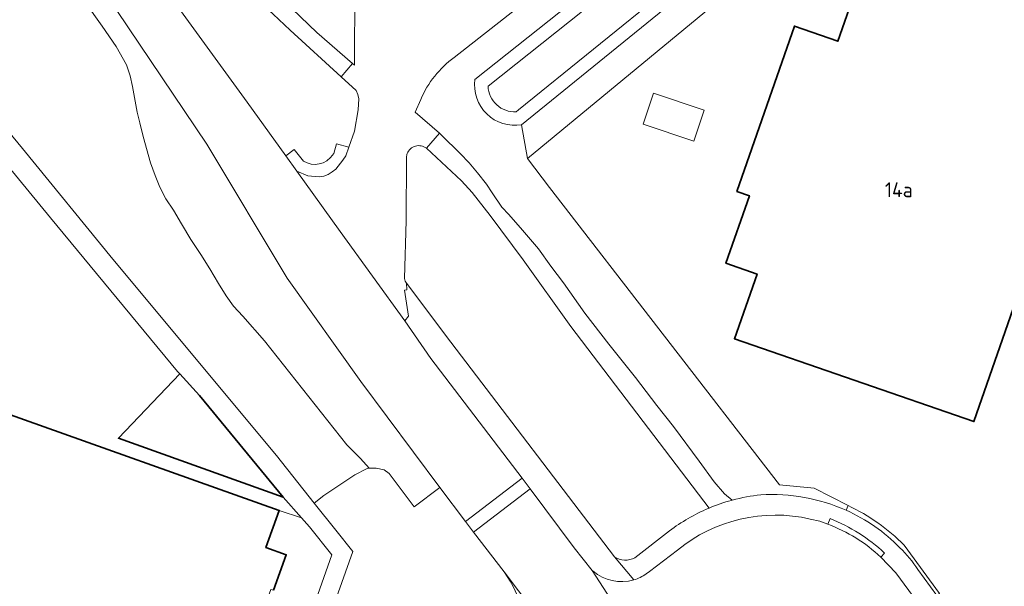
# Model space of a CAD drawing. Header units: metres. Extents: x 149984 to 156489, y 469398 to 478068.
# Tile 596 of 656: x 154181 to 154271, y 474307 to 474358. Entities that reach past the tile are written whole.
import ezdxf
from ezdxf.enums import TextEntityAlignment as Align

# ---------------------------------------------------------------- set-up
doc = ezdxf.new("R2010")
doc.units = ezdxf.units.M
doc.header["$LTSCALE"] = 0.75
for name, color, linetype, lineweight in [('B-WE-GR-BEPLANTING_CULTUUR_BOSPLANTSOEN-GV', 252, 'Continuous', 18), ('B-WE-GR-BEPLANTING_CULTUUR_HEESTERS-GV', 252, 'Continuous', 18), ('B-WE-OG-BEBOUWING-GV', 6, 'Continuous', 35), ('B-WE-OG-BEBOUWING-T18', 1, 'Continuous', 18), ('B-WE-OG-BEBOUWING_LAGE TRAFO-GV', 6, 'Continuous', 18), ('B-WE-OG-TERREIN_BEGROEID-GV', 252, 'Continuous', 18), ('B-WE-OG-TERREIN_ERF-GV', 252, 'Continuous', 18), ('B-WE-OG-WATER_MEER-GV', 252, 'Continuous', 18), ('B-WE-VH-GESLOTENVERHARDING_ASFALT-GV', 252, 'Continuous', 18), ('B-WE-VH-HALFVERHARDING_GRASBETONSTEEN-GV', 252, 'Continuous', 18), ('B-WE-VH-OPENVERHARDING_BETONELEMENT-GV', 252, 'Continuous', 18), ('B-WE-VH-OPENVERHARDING_BETONSTRAATSTEEN-GV', 252, 'Continuous', 18), ('B-WE-VH-OPENVERHARDING_TEGEL-GV', 252, 'Continuous', 18)]:
    doc.layers.add(name, color=color, linetype=linetype, lineweight=lineweight)
doc.styles.add('NLCS-ISO-M750-T18', font='NLCS-ISO.ttf', dxfattribs={"height": 1.35})

msp = doc.modelspace()

# ---------------------------------------------------------------- linework, layer by layer
at = {"layer": 'B-WE-GR-BEPLANTING_CULTUUR_BOSPLANTSOEN-GV', "flags": 128}
msp.add_lwpolyline([(154271.76, 474395.67), (154269.68, 474387.67), (154269.4, 474386.98), (154269.15, 474386.23), (154268.84, 474385.44), (154268.44, 474384.76), (154267.93, 474384.03), (154267.56, 474383.32), (154267.12, 474382.64), (154266.62, 474381.95), (154266.02, 474381.2), (154264.46, 474379.46), (154263.49, 474378.65), (154254.93, 474371.86), (154240.85, 474360.36), (154226.74, 474348.9), (154227.272, 474345.851), (154250.137, 474364.738), (154249.897, 474365.041), (154253.9, 474368.214), (154254.076, 474367.992), (154259.623, 474372.573), (154268.867, 474379.925), (154276.429, 474401.689)], dxfattribs=at)
at = {"layer": 'B-WE-GR-BEPLANTING_CULTUUR_HEESTERS-GV', "flags": 128}
for points in [[(154225.146, 474308.281), (154222.366, 474311.905), (154221.645, 474312.87), (154219.33, 474315.964), (154216.976, 474314.196), (154214.705, 474317.219), (154214.274, 474317.55), (154213.536, 474317.704), (154212.914, 474317.717), (154212.668, 474317.66), (154211.606, 474317.103), (154208.78, 474315.23), (154207.913, 474314.542), (154209.863, 474312.086)], [(154197.187, 474274.978), (154203.317, 474292.248), (154209.514, 474309.822), (154207.49, 474312.37), (154206.755, 474313.198), (154204.731, 474313.87), (154203.531, 474310.497), (154205.377, 474309.838), (154204.212, 474306.613), (154203.968, 474306.7), (154195.687, 474283.557)], [(154209.863, 474312.086), (154211.415, 474310.146), (154198.598, 474274.041), (154199.747, 474273.604), (154196.388, 474263.995), (154198.549, 474263.286)]]:
    msp.add_lwpolyline(points, dxfattribs=at)
at = {"layer": 'B-WE-GR-BEPLANTING_CULTUUR_HEESTERS-GV'}
msp.add_lwpolyline([(154226.807, 474304.702, 0.104208), (154225.146, 474308.281)], format="xyb", dxfattribs=at)
at = {"layer": 'B-WE-OG-BEBOUWING-GV', "flags": 128}
for points in [[(154260.084, 474369.745), (154255.474, 474356.485), (154251.516, 474357.861), (154246.295, 474342.843), (154247.429, 474342.449), (154245.301, 474336.328), (154248.125, 474335.347), (154246.078, 474329.459), (154267.823, 474321.935), (154281.812, 474362.172), (154285.198, 474371.91), (154268.509, 474377.713), (154265.123, 474367.975)], [(154205.101, 474315.062), (154197.483, 474324.301), (154195.715, 474326.274), (154190.126, 474320.421)]]:
    msp.add_lwpolyline(points, close=True, dxfattribs=at)
msp.add_lwpolyline([(154204.212, 474306.613), (154205.377, 474309.838), (154203.531, 474310.497), (154204.731, 474313.87), (154179.389, 474322.892), (154178.088, 474319.237), (154175.416, 474320.17), (154175.514, 474320.421), (154171.764, 474321.753), (154170.57, 474318.432), (154170.824, 474318.341), (154163.283, 474297.376)], dxfattribs=at)
at = {"layer": 'B-WE-OG-BEBOUWING_LAGE TRAFO-GV', "flags": 128}
msp.add_lwpolyline([(154237.792, 474348.949), (154242.381, 474347.421), (154243.32, 474350.242), (154238.731, 474351.769)], close=True, dxfattribs=at)
at = {"layer": 'B-WE-OG-TERREIN_BEGROEID-GV', "flags": 128}
for points in [[(154222.51, 474353.03), (154242.61, 474369.01), (154254.78, 474378.51), (154259.32, 474381.96), (154260.13, 474382.76), (154260.83, 474383.49), (154262.07, 474384.87), (154262.7, 474385.42), (154263.6, 474386.59), (154264.04, 474387.26), (154264.28, 474387.94), (154264.55, 474388.54), (154264.923, 474389.538), (154267.992, 474396.077), (154269.46, 474401.108), (154270.443, 474401.946), (154269.052, 474403.714), (154268.499, 474404.655), (154266.454, 474401.778), (154264.665, 474397.218), (154263.447, 474393.544), (154261.062, 474387.514)], [(154272.12, 474396.44), (154274.568, 474402.208), (154271.673, 474402.996), (154270.443, 474401.946), (154269.46, 474401.108), (154267.992, 474396.077), (154264.923, 474389.538), (154264.55, 474388.54), (154264.28, 474387.94), (154264.04, 474387.26), (154263.6, 474386.59), (154262.7, 474385.42), (154262.07, 474384.87), (154260.83, 474383.49), (154260.13, 474382.76), (154259.32, 474381.96), (154254.78, 474378.51), (154242.61, 474369.01), (154222.51, 474353.03)], [(154223.695, 474352.414), (154243.365, 474368.052), (154255.524, 474377.543), (154260.121, 474381.036), (154260.999, 474381.904), (154261.724, 474382.66), (154262.928, 474384), (154263.593, 474384.58), (154264.595, 474385.882), (154265.141, 474386.714), (154265.413, 474387.486), (154265.679, 474388.076), (154266.048, 474389.064), (154269.137, 474395.644), (154270.529, 474400.416), (154271.216, 474401.002)], [(154270.607, 474396.085), (154268.519, 474388.055), (154268.255, 474387.403), (154268.003, 474386.646), (154267.74, 474385.975), (154267.413, 474385.42), (154266.885, 474384.664), (154266.505, 474383.935), (154266.113, 474383.33), (154265.649, 474382.689), (154265.089, 474381.989), (154263.61, 474380.34), (154262.72, 474379.596), (154254.165, 474372.81), (154240.08, 474361.306), (154226.465, 474350.249), (154226.248, 474350.072)], [(154226.74, 474348.9), (154240.85, 474360.36), (154254.93, 474371.86), (154263.49, 474378.65), (154264.46, 474379.46), (154266.02, 474381.2), (154266.62, 474381.95), (154267.12, 474382.64), (154267.56, 474383.32), (154267.93, 474384.03), (154268.44, 474384.76), (154268.84, 474385.44), (154269.15, 474386.23), (154269.4, 474386.98), (154269.68, 474387.67), (154271.76, 474395.67), (154272.12, 474396.44)], [(154256.026, 474382.805), (154220.62, 474355.019)], [(154191.652, 474364.967), (154201.823, 474350.951), (154205.324, 474346.073), (154206.093, 474346.646), (154206.935, 474345.594), (154207.268, 474345.431), (154207.625, 474345.333), (154207.994, 474345.304), (154208.362, 474345.344), (154208.717, 474345.452), (154209.045, 474345.624), (154209.401, 474345.92), (154209.679, 474346.291), (154209.943, 474347.172), (154211.064, 474346.872), (154211.575, 474348.315), (154211.892, 474350.255), (154211.95, 474351.251), (154211.872, 474351.651), (154211.722, 474352.022), (154210.363, 474353.261), (154205.712, 474357.5), (154204.183, 474358.952)], [(154172.749, 474357.21), (154181.41, 474346.75), (154189.61, 474336.7), (154204.48, 474318.87), (154207.913, 474314.542), (154208.78, 474315.23), (154211.606, 474317.103), (154212.668, 474317.66), (154212.914, 474317.717), (154212.1, 474318.6), (154210.86, 474319.82), (154203.38, 474329.27), (154201.42, 474331.51), (154200.58, 474332.43), (154199.91, 474333.36), (154199.22, 474334.49), (154198.44, 474335.82), (154197.61, 474337.13), (154196.71, 474338.48), (154195.86, 474339.89), (154195.13, 474341.14), (154194.44, 474342.18), (154193.9, 474343.23), (154193.47, 474344.28), (154193.04, 474345.44), (154192.37, 474347.84), (154192.08, 474349.08), (154191.82, 474350.05), (154191.42, 474352.39), (154191.19, 474353.36), (154190.87, 474354.35), (154189.92, 474356), (154188.64, 474357.87), (154187.07, 474360.06)], [(154187.07, 474360.06), (154188.64, 474357.87), (154189.92, 474356), (154190.87, 474354.35), (154191.19, 474353.36), (154191.42, 474352.39), (154191.82, 474350.05), (154192.08, 474349.08), (154192.37, 474347.84), (154193.04, 474345.44), (154193.47, 474344.28), (154193.9, 474343.23), (154194.44, 474342.18), (154195.13, 474341.14), (154195.86, 474339.89), (154196.71, 474338.48), (154197.61, 474337.13), (154198.44, 474335.82), (154199.22, 474334.49), (154199.91, 474333.36), (154200.58, 474332.43), (154201.42, 474331.51), (154203.38, 474329.27), (154210.86, 474319.82), (154212.1, 474318.6), (154212.914, 474317.717), (154213.536, 474317.704), (154214.274, 474317.55), (154214.705, 474317.219), (154216.976, 474314.196), (154219.33, 474315.964), (154212.145, 474325.567), (154205.45, 474334.955), (154198.149, 474347.156), (154189.995, 474359.298)], [(154217.592, 474351.212), (154217.087, 474350.043), (154219.279, 474348.139), (154219.483, 474347.962), (154221.15, 474346.286), (154221.981, 474345.447), (154222.745, 474344.55), (154223.543, 474343.512), (154224.074, 474342.731), (154224.938, 474341.427), (154225.578, 474340.737), (154226.84, 474339.325), (154228.285, 474337.631), (154229.407, 474336.053), (154230.536, 474334.541), (154232.497, 474331.792), (154234.673, 474328.976), (154237.073, 474325.944), (154239.017, 474323.402), (154240.537, 474321.492), (154242.863, 474318.357), (154244.229, 474316.454), (154245.163, 474315.391), (154245.881, 474314.807)], [(154227.272, 474345.851), (154226.74, 474348.9)], [(154226.871, 474336.646), (154223.898, 474340.657), (154222.243, 474342.748), (154221.299, 474343.802), (154218.092, 474346.775)], [(154216.304, 474345.96), (154216.269, 474340.208), (154216.103, 474334.951), (154216.156, 474334.687), (154216.29, 474334.506), (154220.329, 474329.165), (154235.168, 474309.669)], [(154256.217, 474313.89), (154256.391, 474314.314), (154253.321, 474315.895), (154250.17, 474316.189), (154229.289, 474343.204), (154227.272, 474345.851)], [(154243.686, 474314.051), (154243.772, 474314.087), (154231.225, 474330.591), (154226.871, 474336.646)], [(154237.034, 474309.574), (154240.175, 474312.014)]]:
    msp.add_lwpolyline(points, dxfattribs=at)
at = {"layer": 'B-WE-OG-TERREIN_BEGROEID-GV'}
for points in [[(154220.62, 474355.019, 0.135037), (154217.592, 474351.212)], [(154226.74, 474348.9, -0.507439), (154222.51, 474353.03)], [(154222.51, 474353.03, 0.507439), (154226.74, 474348.9)], [(154226.248, 474350.072, -0.415742), (154223.695, 474352.414)], [(154218.092, 474346.775, 0.498021), (154216.35, 474346.287)], [(154216.35, 474346.287, 0.079234), (154216.304, 474345.96)], [(154245.881, 474314.807, -0.039767), (154248.467, 474315.282)], [(154248.467, 474315.282, -0.118432), (154256.217, 474313.89)], [(154240.175, 474312.014, -0.061942), (154243.686, 474314.051)], [(154235.168, 474309.669, 0.278124), (154237.034, 474309.574)]]:
    msp.add_lwpolyline(points, format="xyb", dxfattribs=at)
at = {"layer": 'B-WE-OG-TERREIN_ERF-GV', "flags": 128}
for points in [[(154265.448, 474413.64), (154264.61, 474411.272), (154265.165, 474410.329), (154266.7, 474407.718), (154268.499, 474404.655), (154273.572, 474404.126), (154276.429, 474401.689), (154268.867, 474379.925), (154259.623, 474372.573), (154254.076, 474367.992), (154255.502, 474366.194), (154251.498, 474363.02), (154250.137, 474364.738), (154227.272, 474345.851), (154229.289, 474343.204), (154250.17, 474316.189), (154253.321, 474315.895), (154256.391, 474314.314)], [(154163.283, 474297.376), (154170.824, 474318.341), (154170.57, 474318.432), (154171.764, 474321.753), (154175.514, 474320.421), (154175.416, 474320.17), (154178.088, 474319.237), (154179.389, 474322.892), (154204.731, 474313.87), (154206.755, 474313.198), (154205.101, 474315.062), (154190.126, 474320.421), (154195.715, 474326.274), (154195.509, 474326.504), (154183.961, 474340.461), (154171.34, 474355.81), (154163.61, 474348.13), (154157.44, 474342.12), (154156.8, 474341), (154156.21, 474339.88), (154155.378, 474338.03), (154154.37, 474335.79), (154153.605, 474334.155), (154131.733, 474287.389)], [(154261.489, 474310.711), (154264.682, 474306.31)]]:
    msp.add_lwpolyline(points, dxfattribs=at)
for points in [[(154260.084, 474369.745), (154265.123, 474367.975), (154268.509, 474377.713), (154285.198, 474371.91), (154281.812, 474362.172), (154267.823, 474321.935), (154246.078, 474329.459), (154248.125, 474335.347), (154245.301, 474336.328), (154247.429, 474342.449), (154246.295, 474342.843), (154251.516, 474357.861), (154255.474, 474356.485)], [(154243.32, 474350.242), (154242.381, 474347.421), (154237.792, 474348.949), (154238.731, 474351.769)]]:
    msp.add_lwpolyline(points, close=True, dxfattribs=at)
at = {"layer": 'B-WE-OG-TERREIN_ERF-GV'}
msp.add_lwpolyline([(154256.391, 474314.314, -0.086796), (154261.489, 474310.711)], format="xyb", dxfattribs=at)
at = {"layer": 'B-WE-OG-WATER_MEER-GV', "flags": 128}
for points in [[(154271.216, 474401.002), (154270.529, 474400.416), (154269.137, 474395.644), (154266.048, 474389.064), (154265.679, 474388.076), (154265.413, 474387.486), (154265.141, 474386.714), (154264.595, 474385.882), (154263.593, 474384.58), (154262.928, 474384), (154261.724, 474382.66), (154260.999, 474381.904), (154260.121, 474381.036), (154255.524, 474377.543), (154243.365, 474368.052), (154223.695, 474352.414)], [(154226.248, 474350.072), (154226.465, 474350.249), (154240.08, 474361.306), (154254.165, 474372.81), (154262.72, 474379.596), (154263.61, 474380.34), (154265.089, 474381.989), (154265.649, 474382.689), (154266.113, 474383.33), (154266.505, 474383.935), (154266.885, 474384.664), (154267.413, 474385.42), (154267.74, 474385.975), (154268.003, 474386.646), (154268.255, 474387.403), (154268.519, 474388.055), (154270.607, 474396.085)]]:
    msp.add_lwpolyline(points, dxfattribs=at)
at = {"layer": 'B-WE-OG-WATER_MEER-GV'}
msp.add_lwpolyline([(154223.695, 474352.414, 0.415742), (154226.248, 474350.072)], format="xyb", dxfattribs=at)
at = {"layer": 'B-WE-VH-GESLOTENVERHARDING_ASFALT-GV', "flags": 128}
for points in [[(154140.726, 474479.064), (154144.965, 474468.171), (154145.525, 474466.882), (154149.527, 474457.678), (154149.537, 474457.654), (154153.783, 474447.888), (154162.645, 474428.873), (154171.671, 474409.454), (154177.638, 474397.495), (154185.44, 474384.109), (154187.594, 474380.741), (154188.654, 474379.132), (154189.778, 474377.438), (154190.895, 474375.981), (154192.775, 474373.528), (154195.568, 474369.377), (154197.94, 474366.193), (154200.328, 474363.072), (154202.825, 474360.2), (154204.183, 474358.952), (154205.712, 474357.5), (154210.363, 474353.261), (154211.383, 474354.468)], [(154220.62, 474355.019), (154256.026, 474382.805)], [(154211.598, 474361.312), (154211.568, 474354.307), (154211.383, 474354.468), (154210.363, 474353.261), (154211.722, 474352.022), (154211.872, 474351.651), (154211.95, 474351.251), (154211.892, 474350.255), (154211.575, 474348.315), (154211.064, 474346.872), (154210.77, 474346.068), (154210.504, 474345.679), (154209.871, 474344.864), (154209.53, 474344.632), (154209.168, 474344.385), (154208.77, 474344.228), (154208.351, 474344.163), (154207.343, 474344.261), (154206.331, 474344.675), (154210.271, 474339.207), (154216.135, 474331.078), (154216.487, 474331.505), (154216.121, 474333.87), (154216.334, 474333.92), (154216.29, 474334.506), (154216.156, 474334.687), (154216.103, 474334.951), (154216.269, 474340.208), (154216.304, 474345.96)], [(154211.383, 474354.468), (154208.134, 474357.296), (154205.905, 474359.438)], [(154218.092, 474346.775), (154219.279, 474348.139), (154217.087, 474350.043), (154217.592, 474351.212)], [(154219.483, 474347.962), (154219.279, 474348.139), (154218.092, 474346.775), (154221.299, 474343.802), (154222.243, 474342.748), (154223.898, 474340.657), (154226.871, 474336.646), (154231.225, 474330.591), (154243.772, 474314.087)], [(154245.805, 474314.787), (154245.881, 474314.807), (154245.163, 474315.391), (154244.229, 474316.454), (154242.863, 474318.357), (154240.537, 474321.492), (154239.017, 474323.402), (154237.073, 474325.944), (154234.673, 474328.976), (154232.497, 474331.792), (154230.536, 474334.541), (154229.407, 474336.053), (154228.285, 474337.631), (154226.84, 474339.325), (154225.578, 474340.737), (154224.938, 474341.427), (154224.074, 474342.731), (154223.543, 474343.512), (154222.745, 474344.55), (154221.981, 474345.447), (154221.15, 474346.286), (154219.483, 474347.962)], [(154254.542, 474312.62), (154253.816, 474312.889), (154252.951, 474313.086)], [(154240.912, 474310.275), (154238.36, 474308.328), (154238.066, 474308.1)], [(154270.865, 474294.3), (154267.37, 474299.153), (154263.077, 474304.997), (154260.718, 474308.191), (154259.366, 474309.627)], [(154238.344, 474290.798), (154238.53, 474290.557), (154225.146, 474308.281)], [(154233.234, 474308.348), (154233.154, 474308.405), (154240.015, 474297.774)]]:
    msp.add_lwpolyline(points, dxfattribs=at)
for points in [[(154219.33, 474315.964), (154221.645, 474312.87), (154226.802, 474316.788), (154218.494, 474327.683), (154216.135, 474331.078), (154210.271, 474339.207), (154206.331, 474344.675), (154205.324, 474346.073), (154201.823, 474350.951), (154191.652, 474364.967), (154187.784, 474370.233), (154185.021, 474374.155), (154184.908, 474374.325), (154180.713, 474371.384), (154180.933, 474371.08), (154183.86, 474367.04), (154187.75, 474361.93), (154189.995, 474359.298), (154198.149, 474347.156), (154205.45, 474334.955), (154212.145, 474325.567)], [(154227.531, 474315.829), (154226.802, 474316.788), (154221.645, 474312.87), (154222.366, 474311.905)], [(154238.53, 474290.557), (154238.639, 474290.411), (154243.508, 474284.306), (154247.819, 474287.627), (154240.774, 474296.787), (154240.015, 474297.774), (154233.154, 474308.405), (154231.529, 474310.477), (154227.531, 474315.829), (154222.366, 474311.905), (154225.146, 474308.281)]]:
    msp.add_lwpolyline(points, close=True, dxfattribs=at)
at = {"layer": 'B-WE-VH-GESLOTENVERHARDING_ASFALT-GV'}
for points in [[(154217.592, 474351.212, -0.135037), (154220.62, 474355.019)], [(154216.35, 474346.287, -0.498021), (154218.092, 474346.775)], [(154216.304, 474345.96, -0.079234), (154216.35, 474346.287)], [(154243.772, 474314.087, -0.032506), (154245.805, 474314.787)], [(154252.951, 474313.086, 0.232169), (154240.912, 474310.275)], [(154259.366, 474309.627, 0.100939), (154254.542, 474312.62)], [(154225.146, 474308.281, -0.104208), (154226.807, 474304.702)], [(154236.927, 474307.564, -0.250768), (154233.234, 474308.348)], [(154238.066, 474308.1, -0.079236), (154236.927, 474307.564)]]:
    msp.add_lwpolyline(points, format="xyb", dxfattribs=at)
at = {"layer": 'B-WE-VH-HALFVERHARDING_GRASBETONSTEEN-GV', "flags": 128}
msp.add_lwpolyline([(154209.045, 474345.624), (154208.717, 474345.452), (154208.362, 474345.344), (154207.994, 474345.304), (154207.625, 474345.333), (154207.268, 474345.431), (154206.935, 474345.594), (154206.093, 474346.646), (154205.324, 474346.073), (154206.331, 474344.675), (154207.343, 474344.261), (154208.351, 474344.163), (154208.77, 474344.228), (154209.168, 474344.385), (154209.53, 474344.632), (154209.871, 474344.864), (154210.504, 474345.679), (154210.77, 474346.068), (154211.064, 474346.872), (154209.943, 474347.172), (154209.679, 474346.291), (154209.401, 474345.92)], close=True, dxfattribs=at)
at = {"layer": 'B-WE-VH-OPENVERHARDING_BETONELEMENT-GV', "flags": 128}
for points in [[(154254.751, 474313.132), (154254.542, 474312.62)], [(154259.366, 474309.627), (154259.712, 474309.998)]]:
    msp.add_lwpolyline(points, dxfattribs=at)
at = {"layer": 'B-WE-VH-OPENVERHARDING_BETONELEMENT-GV'}
for points in [[(154254.542, 474312.62, -0.100939), (154259.366, 474309.627)], [(154259.712, 474309.998, 0.094277), (154254.751, 474313.132)]]:
    msp.add_lwpolyline(points, format="xyb", dxfattribs=at)
at = {"layer": 'B-WE-VH-OPENVERHARDING_BETONSTRAATSTEEN-GV', "flags": 128}
for points in [[(154256.391, 474314.314), (154256.217, 474313.89)], [(154262.72, 474308.495), (154264.44, 474306.137), (154264.682, 474306.31), (154261.489, 474310.711)]]:
    msp.add_lwpolyline(points, dxfattribs=at)
at = {"layer": 'B-WE-VH-OPENVERHARDING_BETONSTRAATSTEEN-GV'}
for points in [[(154261.489, 474310.711, 0.086796), (154256.391, 474314.314)], [(154256.217, 474313.89, -0.094099), (154261.089, 474310.481)], [(154261.089, 474310.481, -0.064969), (154262.72, 474308.495)]]:
    msp.add_lwpolyline(points, format="xyb", dxfattribs=at)
at = {"layer": 'B-WE-VH-OPENVERHARDING_TEGEL-GV', "flags": 128}
for points in [[(154205.905, 474359.438), (154208.134, 474357.296), (154211.383, 474354.468), (154211.568, 474354.307), (154211.598, 474361.312)], [(154198.598, 474274.041), (154211.415, 474310.146), (154209.863, 474312.086), (154207.913, 474314.542), (154204.48, 474318.87), (154189.61, 474336.7), (154181.41, 474346.75), (154172.749, 474357.21), (154172.217, 474357.845), (154171.995, 474358.109)], [(154171.581, 474357.627), (154172.314, 474356.778), (154171.34, 474355.81), (154183.961, 474340.461), (154195.509, 474326.504), (154195.715, 474326.274), (154197.483, 474324.301), (154205.101, 474315.062), (154206.755, 474313.198), (154207.49, 474312.37), (154209.514, 474309.822), (154203.317, 474292.248), (154197.187, 474274.978)], [(154236.927, 474307.564), (154235.168, 474309.669), (154220.329, 474329.165), (154216.29, 474334.506), (154216.334, 474333.92), (154216.121, 474333.87), (154216.487, 474331.505), (154216.135, 474331.078), (154218.494, 474327.683)], [(154218.494, 474327.683), (154226.802, 474316.788), (154227.531, 474315.829), (154231.529, 474310.477), (154233.154, 474308.405), (154233.234, 474308.348)], [(154245.881, 474314.807), (154245.805, 474314.787)], [(154243.772, 474314.087), (154243.686, 474314.051)], [(154252.951, 474313.086), (154253.816, 474312.889), (154254.542, 474312.62), (154254.751, 474313.132)], [(154240.175, 474312.014), (154237.034, 474309.574)], [(154238.066, 474308.1), (154238.36, 474308.328), (154240.912, 474310.275)], [(154259.712, 474309.998), (154259.366, 474309.627), (154260.718, 474308.191), (154263.077, 474304.997), (154267.37, 474299.153), (154270.865, 474294.3)], [(154235.168, 474309.669), (154236.927, 474307.564)], [(154271.334, 474296.695), (154270.427, 474297.972), (154264.44, 474306.137), (154262.72, 474308.495)]]:
    msp.add_lwpolyline(points, dxfattribs=at)
at = {"layer": 'B-WE-VH-OPENVERHARDING_TEGEL-GV'}
for points in [[(154248.467, 474315.282, 0.039767), (154245.881, 474314.807)], [(154256.217, 474313.89, 0.118432), (154248.467, 474315.282)], [(154245.805, 474314.787, 0.032506), (154243.772, 474314.087)], [(154243.686, 474314.051, 0.061942), (154240.175, 474312.014)], [(154240.912, 474310.275, -0.232169), (154252.951, 474313.086)], [(154261.089, 474310.481, 0.094099), (154256.217, 474313.89)], [(154254.751, 474313.132, -0.094277), (154259.712, 474309.998)], [(154262.72, 474308.495, 0.064969), (154261.089, 474310.481)], [(154237.034, 474309.574, -0.278124), (154235.168, 474309.669)], [(154233.234, 474308.348, 0.250768), (154236.927, 474307.564)], [(154236.927, 474307.564, 0.079236), (154238.066, 474308.1)]]:
    msp.add_lwpolyline(points, format="xyb", dxfattribs=at)

# ---------------------------------------------------------------- texts
at = {"layer": 'B-WE-OG-BEBOUWING-T18', "style": 'NLCS-ISO-M750-T18'}
msp.add_text('14a', height=1.35, dxfattribs=at).set_placement((154261, 474343), align=Align.MIDDLE)

doc.saveas('drawing.dxf')
